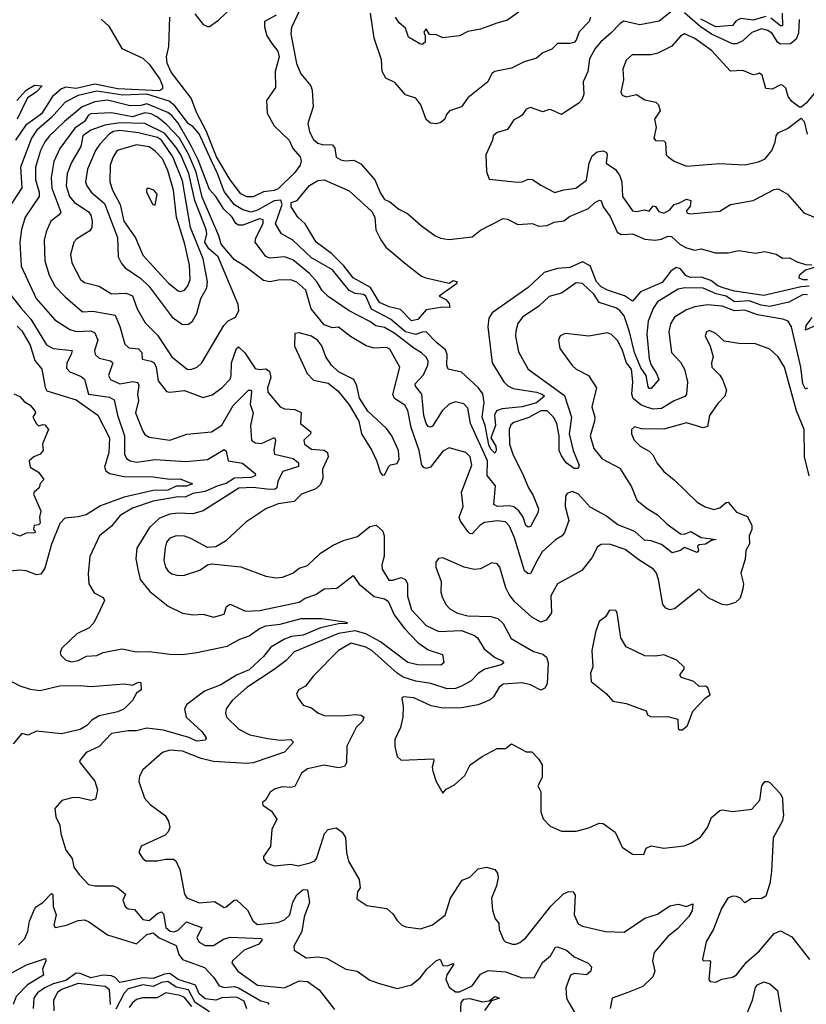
# Model space of a CAD drawing. Extents: x 1268547 to 1425625, y 515768 to 616754.
# Tile 411 of 507: x 1364744 to 1368519, y 582246 to 586973. Entities that reach past the tile are written whole.
import ezdxf

# ---------------------------------------------------------------- set-up
doc = ezdxf.new("R2010")
doc.units = 0

msp = doc.modelspace()

# ---------------------------------------------------------------- linework, layer by layer
at = {"layer": '0CON10XD'}
for points in [[(1365585, 587001.6), (1365625, 586950.8), (1365645, 586939.7), (1365655, 586941.1), (1365698.7, 586971.3), (1365815, 587085.1)], [(1366126.3, 587103.7), (1366048.7, 586935), (1366045.9, 586905), (1366072.5, 586762.5), (1366093.1, 586713.1), (1366141.1, 586655), (1366148.2, 586635), (1366152.7, 586555), (1366127.7, 586475), (1366135, 586434), (1366155, 586398.1), (1366175, 586380.9), (1366196.6, 586373.4), (1366245, 586372), (1366256.3, 586356.3), (1366263.4, 586313.4), (1366285, 586299.6), (1366305.5, 586295.5), (1366348.3, 586298.3), (1366381.7, 586281.7), (1366448.5, 586205), (1366475, 586140), (1366495, 586110), (1366519.7, 586099.7), (1366563.3, 586063.3), (1366605, 586042.5), (1366672.7, 585982.7), (1366736.2, 585936.2), (1366763.6, 585923.6), (1366805, 585918.5), (1366915, 585931.1), (1366955, 585962.5), (1367065, 586019.2), (1367085, 586015.6), (1367135, 585990.5), (1367204, 585994), (1367235, 585981.1), (1367275, 585984.3), (1367309.8, 586000.2), (1367355, 586008), (1367382.2, 586027.8), (1367473.8, 586066.2), (1367505, 586095.6), (1367527.1, 586107.1), (1367535, 586104), (1367545.2, 586075.2), (1367578.6, 586028.6), (1367612.3, 585952.3), (1367631.5, 585941.5), (1367663.8, 585943.8), (1367685, 585944.2), (1367745, 585920), (1367794.7, 585915.3), (1367825, 585920), (1367855, 585933.1), (1367872.9, 585932.9), (1367913.7, 585893.6), (1367945, 585878.5), (1367985, 585867.1), (1368015, 585872.5), (1368083.2, 585853.2), (1368145, 585853.3), (1368195, 585864.2), (1368275, 585852.2), (1368320.5, 585860.5), (1368375, 585848), (1368405, 585827.5), (1368439.3, 585829.3), (1368475, 585810), (1368515, 585797.5), (1368546.4, 585796.4)], [(1367197.8, 587052.2), (1367085, 586971.2), (1367034.2, 586955.8), (1366955, 586928), (1366895, 586916.7), (1366855, 586895.8), (1366775, 586886.7), (1366745, 586901.2), (1366711.7, 586901.7), (1366695, 586930), (1366683, 586913), (1366690, 586895), (1366690, 586865), (1366676.4, 586853.6), (1366665, 586856.7), (1366609.5, 586889.5), (1366595, 586932.5), (1366565, 586958.8), (1366547.5, 586985)], [(1367875, 587015.3), (1367813.5, 586966.5), (1367721.1, 586948.9), (1367644.3, 586965.7), (1367625.6, 586955), (1367581.9, 586908.1), (1367532.9, 586867.1), (1367505.9, 586834.1), (1367478.1, 586785), (1367470.4, 586725), (1367448.2, 586675), (1367451.2, 586615), (1367441.9, 586588.1), (1367428.3, 586571.7), (1367345, 586517.5), (1367295, 586540), (1367285, 586542), (1367255, 586531.5), (1367195, 586550.9), (1367175, 586544.2), (1367156, 586514), (1367141.2, 586505), (1367115, 586492.7), (1367085, 586446.2), (1367035, 586431.1), (1367017.1, 586415), (1367014, 586395), (1366981.9, 586325), (1366984.3, 586244.3), (1366997.5, 586207.5), (1367135, 586193.1), (1367155, 586194.3), (1367185, 586207.1), (1367205, 586206.5), (1367245, 586178.1), (1367312.7, 586142.7), (1367355, 586156), (1367413.9, 586163.9), (1367465, 586203.3), (1367477.3, 586285), (1367490.9, 586319.1), (1367515, 586338.9), (1367545, 586343.1), (1367560, 586335), (1367564.3, 586325), (1367558.9, 586285), (1367603.4, 586253.4), (1367623.9, 586223.9), (1367633.3, 586195), (1367636.8, 586125), (1367685, 586055.5), (1367705, 586052.9), (1367745, 586060), (1367765, 586054.3), (1367785, 586079.4), (1367795, 586075.7), (1367811.9, 586051.9), (1367835, 586044.1), (1367865, 586060.5), (1367885, 586086), (1367908.3, 586091.7), (1367945, 586111.4), (1367965, 586105.7), (1367961.9, 586078.1), (1367944.4, 586055), (1367946.7, 586045), (1367960.3, 586040.3), (1368105, 586054.4), (1368155, 586086.4), (1368265, 586105.5), (1368365, 586157.1), (1368385, 586161.4), (1368429.2, 586135), (1368508, 586045), (1368577.1, 586017.1)], [(1365135, 586975.5), (1365172.4, 586942.4), (1365233.8, 586835), (1365335, 586787.6), (1365365, 586759.4), (1365417.3, 586687.3), (1365429.9, 586655), (1365429.3, 586640.7), (1365415, 586631.6), (1365215, 586641.8), (1365105, 586664.1), (1365015, 586642.1), (1364965, 586648.4), (1364945, 586641.4), (1364902.2, 586605), (1364848.4, 586521.6), (1364772.2, 586465), (1364724.1, 586395)], [(1365835, 586121.9), (1365805, 586137.4), (1365754.1, 586204.1), (1365688, 586315), (1365639.8, 586439.8), (1365594, 586524), (1365566.7, 586596.6), (1365471, 586721), (1365452.5, 586765), (1365448, 586795), (1365459.7, 586845), (1365464.6, 586985)], [(1365975.1, 586994.9), (1365918.9, 586965), (1365918.5, 586938.5), (1365931, 586895), (1365955, 586859.3), (1365982.4, 586822.4), (1365990, 586795), (1365969.5, 586725), (1365971.7, 586648.3), (1365928.5, 586585), (1365932.5, 586525), (1365965, 586462.9), (1366038.2, 586395), (1366055.8, 586355), (1366089.8, 586315), (1366095.7, 586295), (1366090.6, 586275), (1366065, 586238.8), (1365985, 586160.7), (1365965, 586152.3), (1365915, 586147.3), (1365865, 586122.3), (1365835, 586121.9)], [(1367483.6, 586985), (1367476.5, 586965), (1367428.5, 586915), (1367415.2, 586874.8), (1367405.7, 586864.3), (1367385, 586858.2), (1367325, 586859.5), (1367298.6, 586831.4), (1367255.4, 586814.6), (1367225, 586787.8), (1367165, 586770), (1367105, 586740), (1367025, 586724.4), (1367010.8, 586715), (1366990.8, 586675), (1366895, 586598.1), (1366865, 586554), (1366806.7, 586535), (1366791.9, 586518.1), (1366783.8, 586495), (1366765, 586479.2), (1366745, 586472.5), (1366715, 586476), (1366695, 586494), (1366668.9, 586565), (1366645, 586595.8), (1366595, 586612.5), (1366545, 586671.4), (1366502, 586692), (1366484.2, 586725), (1366480.3, 586780.2), (1366445.3, 586884.7), (1366427.3, 587005)], [(1368485, 586974), (1368482.3, 586907.7), (1368470.1, 586879.9), (1368442.8, 586857.2), (1368395.6, 586855.6), (1368383.5, 586863.5), (1368355, 586907.3), (1368335, 586921.1), (1368305, 586928.6), (1368258, 586912), (1368215, 586871.5), (1368185, 586856.9), (1368165, 586856.6), (1368065, 586903.5), (1368010.5, 586940.5), (1367935, 587005.3)], [(1368325, 586987.8), (1368265, 586970.3), (1368205, 586978.8), (1368182.4, 586967.6), (1368165, 586944.6), (1368085, 586938.7), (1368013.3, 586975)], [(1368403.1, 587005), (1368405, 586943.1), (1368395, 586944.1), (1368349.7, 586979.7)], [(1368621.1, 586695), (1368518.3, 586571.7), (1368495, 586552.5), (1368487, 586553), (1368449.7, 586579.7), (1368431.5, 586605), (1368421.5, 586645), (1368405, 586659.5), (1368395, 586660), (1368355, 586639.4), (1368325, 586642), (1368307.5, 586707.5), (1368295, 586715.7), (1368281.4, 586711.4), (1368265, 586708.9), (1368215, 586729.6), (1368155, 586726.1), (1368064.7, 586825), (1367985, 586882.4), (1367935, 586904.6), (1367915, 586894.5), (1367874.7, 586845.3), (1367807.5, 586812.5), (1367774.5, 586804.5), (1367684, 586805), (1367655, 586778.1), (1367638.1, 586735), (1367642.5, 586685), (1367629.5, 586625), (1367635, 586611.4), (1367655, 586602.7), (1367705, 586613.3), (1367745, 586587.8), (1367796.4, 586576.4), (1367810.6, 586565), (1367817.5, 586535), (1367791.5, 586495), (1367798.5, 586455), (1367787.5, 586405), (1367795, 586392.5), (1367835, 586391.2), (1367844.1, 586384.1), (1367846, 586325), (1367856, 586315), (1367885, 586294.3), (1367945, 586270), (1368105, 586282.2), (1368160.6, 586279.4), (1368225, 586275.5), (1368289.2, 586290.8), (1368321.4, 586305), (1368354.4, 586345), (1368370.6, 586385), (1368374.5, 586415), (1368385, 586430), (1368429.7, 586450.3), (1368495, 586500), (1368508.8, 586485), (1368523, 586423)], [(1364730.3, 586585), (1364774.5, 586635.5), (1364815, 586658.9), (1364852, 586655), (1364822.8, 586625), (1364781.5, 586598.5), (1364731.9, 586495)], [(1368533.7, 585693.7), (1368495, 585691.1), (1368315, 585648.9), (1368175, 585668.9), (1368120, 585685), (1368095.3, 585695), (1368061.2, 585721.2), (1368016.9, 585736.9), (1367961.5, 585735), (1367941.1, 585745), (1367915, 585776.6), (1367895, 585782.7), (1367868.7, 585765), (1367828.2, 585711.8), (1367724.3, 585665.7), (1367685, 585621.2), (1367647.2, 585647.2), (1367565, 585674.9), (1367535, 585691.1), (1367513, 585715), (1367481.3, 585791.3), (1367445, 585810.2), (1367385, 585782.7), (1367325, 585778.2), (1367260.5, 585759.5), (1367185, 585686.8), (1367012.5, 585565), (1366995, 585540.8), (1366991.4, 585498.6), (1367011.7, 585325), (1367067.3, 585235), (1367087.1, 585215), (1367112.4, 585202.4), (1367225, 585184.3), (1367252.3, 585175), (1367263.2, 585165), (1367225, 585134.1), (1367155, 585113.9), (1367060, 585105), (1367032.5, 585095), (1367023.3, 585075), (1367027.6, 585025), (1367005.8, 584965), (1367029.3, 584925), (1367031.4, 584905), (1367025, 584891.4), (1367005, 584911.6), (1366995, 584932.1), (1366978.8, 585025), (1366964.1, 585064.1), (1366973, 585135), (1366966.7, 585176.7), (1366945, 585207.8), (1366865, 585280), (1366800.7, 585295), (1366794.1, 585314.1), (1366795.3, 585365.2), (1366787.3, 585387.3), (1366745, 585424), (1366695, 585473.8), (1366675, 585473.4), (1366645, 585462.4), (1366595, 585474.3), (1366524.3, 585535), (1366432.8, 585582.8), (1366405, 585645.2), (1366395, 585653), (1366355, 585658.5), (1366325, 585673.6), (1366245, 585771.4), (1366145, 585830.4), (1366055, 585913.9), (1366000.5, 585945), (1365972.4, 585992.4), (1366004.1, 586085), (1365997.2, 586107.2), (1365965, 586103.2), (1365885, 586058.4), (1365855, 586049.1), (1365815, 586060.7), (1365775, 586084.8), (1365725, 586147.6), (1365693.6, 586235), (1365664.8, 586294.8), (1365605, 586424.6), (1365575, 586460.9), (1365555, 586473.8), (1365489.5, 586559.5), (1365461.3, 586581.3), (1365355, 586615.6), (1365239.4, 586610.6), (1365115, 586629.9), (1365025, 586608.6), (1364962.6, 586577.4), (1364897, 586503), (1364827, 586443), (1364800.5, 586405), (1364747.8, 586265), (1364754.2, 586165.8), (1364689.3, 586065)], [(1368525, 585651.8), (1368505, 585653), (1368435, 585617.4), (1368345, 585596), (1368302.8, 585602.8), (1368245, 585622.7), (1368175, 585618.3), (1368135, 585646.3), (1368086.8, 585656.8), (1368025, 585684.2), (1367936.1, 585686.1), (1367905, 585680), (1367805, 585617.8), (1367784.1, 585585.9), (1367759.7, 585525), (1367753.9, 585465), (1367765.5, 585345), (1367774.2, 585314.2), (1367799.8, 585275), (1367810.9, 585245), (1367775, 585203.1), (1367765, 585202.9), (1367760.5, 585210.5), (1367751.5, 585265), (1367725, 585301), (1367695, 585374.7), (1367671, 585475), (1367645, 585551.4), (1367625, 585576.5), (1367605, 585589.7), (1367525.2, 585615.2), (1367500, 585655), (1367445, 585706.3), (1367415, 585710.3), (1367345, 585660), (1367286, 585644), (1367235, 585596.9), (1367157.5, 585545), (1367134.6, 585515), (1367125, 585477.5), (1367123.3, 585453.3), (1367138.2, 585378.2), (1367184.7, 585294.7), (1367359.2, 585169.1), (1367391.9, 585065), (1367380.5, 584985), (1367400.9, 584905), (1367430, 584835), (1367425, 584817.5), (1367405, 584818.2), (1367366.1, 584846.1), (1367345, 584879.1), (1367333.3, 584905), (1367332.9, 584975), (1367321.7, 585035), (1367306.6, 585065), (1367275.6, 585095.6), (1367245.5, 585095), (1367187.4, 585062.6), (1367115, 585038.8), (1367101.5, 585028.5), (1367092.8, 585005), (1367094.3, 584935), (1367111.8, 584881.8), (1367157.5, 584795), (1367185.7, 584725.7), (1367208.9, 584688.9), (1367233.6, 584625), (1367230.5, 584605), (1367195, 584539.6), (1367185, 584537.3), (1367173.8, 584543.8), (1367160.6, 584585), (1367139, 584615), (1367115, 584634), (1367095, 584639.6), (1367036.7, 584635), (1367020, 584645), (1367028.2, 584735), (1366988.4, 584785), (1366989.6, 584855), (1366907.5, 585035), (1366895, 585108), (1366875, 585128.1), (1366835, 585139.1), (1366805, 585127.9), (1366771.9, 585095), (1366725, 585021.5), (1366715, 585016.5), (1366705, 585020), (1366694.5, 585034.5), (1366683.2, 585073.2), (1366674.5, 585174.5), (1366644.1, 585214.1), (1366642.9, 585225), (1366682.2, 585267.8), (1366702.9, 585315), (1366704, 585335), (1366695, 585352.5), (1366672.9, 585372.9), (1366635, 585395.3), (1366545, 585466.9), (1366495, 585494.9), (1366453.1, 585503.1), (1366425, 585524.1), (1366325.2, 585575.2), (1366225, 585644.3), (1366195, 585674.2), (1366172.4, 585712.4), (1366135.7, 585755), (1366055, 585820.2), (1366015, 585834.8), (1365945, 585828.8), (1365925, 585835.5), (1365874.2, 585905), (1365876.7, 585925), (1365911.9, 585995), (1365912, 586012), (1365895, 586016.3), (1365815, 585986.4), (1365795, 585987.2), (1365781.2, 585995), (1365763.2, 586025), (1365723.2, 586063.2), (1365685, 586124.5), (1365655, 586158.6), (1365600.3, 586300.3), (1365567.6, 586367.6), (1365505, 586476.7), (1365475, 586513.2), (1365455, 586526.9), (1365355, 586569.8), (1365325, 586560.8), (1365275, 586559.8), (1365165, 586586.5), (1365105, 586578.8), (1365044.5, 586555.5), (1364959.2, 586485), (1364887.6, 586415), (1364865, 586386.7), (1364843.8, 586345), (1364820.6, 586265), (1364819.4, 586205), (1364837.2, 586145), (1364837.6, 586125), (1364770.4, 586025), (1364752.5, 585965), (1364744.8, 585905), (1364750.5, 585790.5), (1364823.7, 585633.7), (1364912.2, 585532.2), (1364985, 585485.4), (1365015.8, 585475.8), (1365085, 585479.4), (1365105, 585470.4), (1365119, 585435), (1365103.5, 585385), (1365107.1, 585365), (1365125, 585348.2), (1365179.2, 585335), (1365190.4, 585325), (1365170.3, 585265), (1365180.4, 585245), (1365225, 585224.5), (1365286.6, 585236.6), (1365311.3, 585231.3), (1365316.6, 585216.6), (1365309.5, 585175), (1365314.8, 585145), (1365299.7, 585085), (1365335, 584997.1), (1365345, 584981.9), (1365365, 584968.5), (1365465, 584954.7), (1365546.8, 584983.2), (1365665, 584994.6), (1365715, 585026.1), (1365768.8, 585121.2), (1365842.3, 585195), (1365854.6, 585194.6), (1365856.8, 585186.8), (1365850, 585125), (1365864.2, 585085), (1365852.4, 585025), (1365856.8, 584955), (1365875, 584941.2), (1365905, 584938.4), (1365966.5, 584966.5), (1365971.8, 584955), (1365963.6, 584905), (1365967.8, 584887.8), (1366056.4, 584866.4), (1366082.1, 584845), (1366082.4, 584827.6), (1366006.3, 584803.7), (1365982.7, 584757.3), (1365977.6, 584725), (1365970.2, 584719.8), (1365942.5, 584717.5), (1365865, 584727.8), (1365796.6, 584723.4), (1365624.3, 584614.3), (1365575, 584600.9), (1365505, 584604.1), (1365465, 584599.5), (1365415, 584580.3), (1365367.7, 584535), (1365305.6, 584435), (1365301.5, 584385), (1365310.4, 584335), (1365322.2, 584285), (1365368, 584228), (1365457.2, 584157.2), (1365525, 584124.2), (1365575, 584115.7), (1365625, 584118.6), (1365675, 584104.3), (1365725, 584119.2), (1365736.2, 584155), (1365753.8, 584166.2), (1365827.3, 584132.7), (1365895, 584136.6), (1366085, 584176.5), (1366115, 584195.8), (1366165, 584212.5), (1366205, 584240.8), (1366266.2, 584243.8), (1366345, 584304), (1366373.4, 584263.4), (1366445, 584203.3), (1366495, 584192.6), (1366511.9, 584181.9), (1366540.7, 584115), (1366590.6, 584050.6), (1366655, 583983.1), (1366705, 583947.3), (1366773.3, 583925), (1366780, 583885), (1366765, 583873.8), (1366655, 583875.2), (1366606.6, 583886.6), (1366475.7, 583985.7), (1366405, 584024.6), (1366355, 584038.2), (1366274.7, 584025.3), (1366062.1, 583937.9), (1366023, 583897), (1365965, 583853.2), (1365833.8, 583766.2), (1365763.3, 583705), (1365735.7, 583665), (1365731.4, 583645), (1365736.9, 583625), (1365796.6, 583566.6), (1365849.3, 583539.3), (1365935, 583522.1), (1365996.1, 583513.9), (1366045, 583516.4), (1366057.5, 583505), (1366015, 583455.6), (1365865, 583405.6), (1365835, 583402), (1365675, 583410.9), (1365615, 583425.3), (1365525, 583461.2), (1365465, 583466.4), (1365430, 583455), (1365335, 583371.2), (1365319.7, 583340.3), (1365315.6, 583315), (1365343.3, 583235), (1365370, 583205), (1365441.7, 583151.7), (1365458.6, 583125), (1365464.2, 583095), (1365457, 583073), (1365442.1, 583057.9), (1365327.5, 583005), (1365316.7, 582975), (1365335.8, 582945), (1365350, 582935), (1365403.7, 582933.7), (1365445, 582943.3), (1365482.7, 582942.7), (1365493.8, 582935), (1365500.7, 582919.3), (1365512.2, 582892.2), (1365534.8, 582774.8), (1365546.7, 582756.7), (1365605, 582732.3), (1365678.5, 582738.5), (1365725, 582710.9), (1365735, 582713.1), (1365774.3, 582745.7), (1365785, 582746.8), (1365837.2, 582697.2), (1365865, 582644.4), (1365885, 582628.5), (1365982.3, 582637.7), (1366015, 582651.4), (1366040.3, 582675), (1366055, 582736.5), (1366075, 582771.1), (1366105, 582797.3), (1366125, 582796), (1366135.3, 582735), (1366110.2, 582665), (1366098.5, 582595), (1366060, 582525), (1366060.8, 582505), (1366119.3, 582469.3), (1366175, 582473.5), (1366216.9, 582466.9), (1366308.8, 582415), (1366364.6, 582404.6), (1366425, 582361.8), (1366475, 582344), (1366555, 582321.1), (1366625, 582339.1), (1366666.9, 582373.1), (1366697.9, 582415), (1366745, 582455.6), (1366762.5, 582462.5), (1366775, 582432.2), (1366795, 582430.5), (1366825, 582442), (1366828.2, 582438.2), (1366793.6, 582386.4), (1366788.6, 582365), (1366805, 582327.3), (1366835, 582304.8), (1366855, 582306.3), (1366915.2, 582334.8), (1366955, 582390.5), (1366992.5, 582407.5), (1367075, 582402.2), (1367155, 582373.2), (1367212.5, 582375), (1367254, 582446), (1367291.8, 582478.2), (1367315, 582519.5), (1367325, 582521.3), (1367368.5, 582505), (1367405, 582473.6), (1367472.5, 582442.5), (1367489.1, 582425), (1367485.3, 582404.7), (1367465, 582387.5), (1367405, 582393.8), (1367387.8, 582385), (1367365.6, 582325), (1367368.2, 582275), (1367381.7, 582251.7), (1367409.1, 582205)], [(1368525, 585203.8), (1368515, 585198.5), (1368503.2, 585225), (1368492.6, 585305), (1368447.9, 585497.9), (1368432.5, 585525), (1368405.9, 585535.9), (1368285, 585556.1), (1368225, 585578.8), (1368175, 585575.9), (1368115, 585597.3), (1368045, 585603.8), (1367983.7, 585593.7), (1367945, 585580.3), (1367887.5, 585545), (1367866.9, 585513.1), (1367858.9, 585475), (1367872.2, 585375), (1367915, 585329.1), (1367935.2, 585295.2), (1367949.3, 585235), (1367944.5, 585175), (1367936.6, 585163.4), (1367885, 585143.2), (1367825, 585105.7), (1367785, 585103.3), (1367752.3, 585112.3), (1367725, 585123.5), (1367688, 585155), (1367681.9, 585175), (1367687.2, 585235), (1367680.8, 585295), (1367656, 585326), (1367635, 585389.4), (1367613.2, 585433.2), (1367585, 585462.2), (1367565, 585470), (1367475, 585454.4), (1367363.2, 585466.8), (1367338, 585455), (1367329.4, 585435), (1367337.1, 585395), (1367395, 585312.9), (1367415, 585294.4), (1367474.7, 585264.7), (1367512.5, 585205), (1367490, 585115), (1367504.1, 585065), (1367503.6, 585045), (1367481.8, 584975), (1367500, 584915), (1367540, 584865), (1367625, 584820), (1367680.3, 584730.2), (1367706.4, 584666.4), (1367755, 584625.4), (1367805, 584596.5), (1367851.7, 584551.7), (1367916, 584505), (1367935, 584502.3), (1367965, 584515.4), (1368015, 584487.5), (1368086.9, 584476.9), (1368065, 584472.7), (1368035, 584454.8), (1368005, 584451.5), (1367997.3, 584445), (1368001.9, 584425), (1367996.2, 584415), (1367935, 584439.3), (1367915, 584424.6), (1367875, 584413.5), (1367825, 584453.3), (1367775, 584471.3), (1367743.5, 584473.5), (1367696.5, 584516.5), (1367615, 584547.7), (1367555, 584592.3), (1367482.3, 584632.3), (1367425, 584696.7), (1367395, 584707.8), (1367371.7, 584698.3), (1367363.3, 584685), (1367362.6, 584635), (1367379.2, 584569.1), (1367359.5, 584510.5), (1367348.1, 584495), (1367315.5, 584475), (1367251.8, 584418.2), (1367226.5, 584373.5), (1367195, 584314.2), (1367185, 584311.9), (1367166.2, 584326.2), (1367119.5, 584485), (1367095, 584542.1), (1367075, 584562.2), (1367035, 584566.5), (1366975, 584558.4), (1366954.3, 584545.7), (1366915, 584504.7), (1366905, 584505.4), (1366895.4, 584515), (1366859.6, 584565), (1366853.9, 584585), (1366872.5, 584635), (1366864.5, 584705), (1366914, 584835), (1366906.7, 584875), (1366885, 584895.4), (1366805, 584916.8), (1366775, 584900.8), (1366715.2, 584824.8), (1366695, 584818.8), (1366683.1, 584823.1), (1366674.2, 584835), (1366661, 584905), (1366622.2, 585015), (1366606.9, 585096.9), (1366592, 585122), (1366542.5, 585155), (1366534.3, 585174.3), (1366568.5, 585305), (1366521.3, 585391.4), (1366505, 585399), (1366446, 585396), (1366407.5, 585407.5), (1366331.7, 585451.7), (1366275, 585496.7), (1366245, 585493.3), (1366205, 585508.8), (1366142.9, 585585), (1366117.5, 585675), (1366075, 585712.8), (1366045, 585724), (1365985, 585722.9), (1365945, 585714.6), (1365915, 585720.6), (1365825, 585789.2), (1365775, 585819.5), (1365711.9, 585895), (1365700.6, 585935), (1365620.7, 586120.7), (1365590.9, 586240.9), (1365555.9, 586325), (1365510.6, 586405), (1365449.4, 586469.4), (1365405, 586505.4), (1365375, 586520.7), (1365345, 586525.3), (1365285, 586507), (1365184.5, 586525.5), (1365085, 586520.5), (1365074.5, 586515), (1365055, 586484), (1365008.1, 586451.9), (1364937.4, 586355), (1364907.6, 586292.4), (1364895.5, 586215), (1364897.7, 586165), (1364940.9, 586049.1), (1364933.6, 586036.4), (1364892.9, 586005), (1364871.1, 585955), (1364861.5, 585915), (1364864.1, 585815), (1364885, 585745.8), (1364915, 585692.2), (1364962.1, 585642.1), (1365045, 585570.2), (1365095, 585573.6), (1365202.5, 585555), (1365225, 585500), (1365248.8, 585415), (1365268.1, 585398.1), (1365315, 585393.4), (1365329.7, 585375), (1365332.6, 585342.6), (1365375, 585334.3), (1365389.8, 585325), (1365399.4, 585305), (1365409.3, 585239.3), (1365448.1, 585188.1), (1365465, 585184.4), (1365535, 585192.9), (1365625, 585158.7), (1365668.7, 585171.3), (1365714.1, 585205.9), (1365753.6, 585246.4), (1365759.7, 585265), (1365760.4, 585325), (1365784.1, 585395), (1365795, 585402.7), (1365825, 585373.9), (1365875, 585298.8), (1365895, 585293.9), (1365925, 585296.8), (1365943.3, 585285), (1365949.3, 585255), (1365933.7, 585205), (1365934.6, 585185), (1365994.7, 585114.7), (1366015, 585105.4), (1366065, 585101.4), (1366095, 585086.7), (1366091.2, 585035), (1366141.8, 584995), (1366139.1, 584985), (1366108.5, 584955), (1366111.2, 584935), (1366145, 584911.6), (1366205, 584905.8), (1366221.8, 584895), (1366224.1, 584875), (1366197.8, 584815), (1366198.8, 584771.2), (1366187.9, 584742.1), (1366165, 584720.8), (1366096.7, 584695), (1366060.9, 584659.1), (1365985, 584648.4), (1365924.8, 584625.2), (1365829.2, 584560.8), (1365731.2, 584468.8), (1365685, 584442.5), (1365645, 584438.6), (1365565, 584482.9), (1365535, 584492.7), (1365495.3, 584494.7), (1365465, 584483.2), (1365449.3, 584465), (1365442, 584438), (1365436.3, 584376.3), (1365444.7, 584345), (1365456.8, 584325), (1365475, 584311.8), (1365505, 584304.3), (1365535, 584306.2)], [(1365565, 585293.8), (1365595.2, 585304.8), (1365618.2, 585325), (1365724.7, 585505), (1365745, 585527.1), (1365780, 585545), (1365796.7, 585575), (1365793.3, 585605), (1365696.7, 585835), (1365652.2, 585872.2), (1365632.3, 585905), (1365642.2, 585945), (1365638.5, 585965), (1365584.4, 586105), (1365555.5, 586235), (1365517.9, 586325), (1365495, 586359.4), (1365438.4, 586428.4), (1365345, 586474.6), (1365225, 586478.4), (1365153.1, 586466.9), (1365085, 586443.4), (1365047.5, 586415), (1365038.4, 586365), (1364992.3, 586287.7), (1364972.7, 586235), (1364967.6, 586175), (1364982.7, 586125), (1365005, 586097.4), (1365075, 586051.3), (1365086.3, 586035), (1365092.4, 586005), (1365089.7, 585975), (1365080.1, 585959.9), (1365018.4, 585921.6), (1365003.6, 585905), (1364988.5, 585845), (1364994.6, 585805), (1365036.4, 585726.4), (1365055, 585710.5), (1365125, 585694.1), (1365185, 585657.4), (1365255, 585660), (1365285, 585647.9), (1365308.7, 585585), (1365347.1, 585517.1), (1365405, 585457.7), (1365474.8, 585354.8), (1365548, 585295), (1365565, 585293.8)], [(1365525, 585509.4), (1365555, 585511.4), (1365573.7, 585526.3), (1365595, 585562.9), (1365612.8, 585635), (1365642.6, 585685), (1365645.8, 585715), (1365624.5, 585825), (1365563.7, 585975), (1365525, 586199.6), (1365478.5, 586315), (1365424.3, 586395), (1365405, 586408.2), (1365315, 586429.1), (1365225, 586441.2), (1365195, 586435.7), (1365175.6, 586425), (1365129.1, 586375), (1365108.7, 586345), (1365069.2, 586255), (1365060, 586195), (1365066.3, 586175), (1365087.4, 586145), (1365150.7, 586090.7), (1365213.3, 585926.7), (1365217.5, 585835), (1365232.4, 585802.4), (1365251.1, 585781.1), (1365325, 585729.7), (1365365, 585691.8), (1365475.2, 585545.2), (1365525, 585509.4)], [(1365515, 585668.5), (1365535, 585674.5), (1365551.5, 585695), (1365561.8, 585725), (1365559.3, 585795), (1365537.2, 585895), (1365496.8, 586025), (1365482.9, 586155), (1365455, 586249.5), (1365429, 586305), (1365395, 586341.6), (1365365, 586363), (1365305, 586372.9), (1365212.7, 586345), (1365192.5, 586315), (1365178.6, 586275), (1365177.3, 586195), (1365188.8, 586155), (1365226.7, 586085), (1365244.4, 586005), (1365299.8, 585925), (1365335, 585842.2), (1365458.6, 585708.6), (1365505, 585671.8), (1365515, 585668.5)], [(1365395, 586082.5), (1365403.3, 586135), (1365387.5, 586155), (1365360, 586165), (1365352, 586158), (1365352, 586145), (1365383.3, 586085), (1365395, 586082.5)], [(1366625, 585527.5), (1366571.9, 585581.9), (1366518, 585595), (1366471.5, 585615), (1366427.9, 585687.9), (1366345, 585733.5), (1366300.6, 585790.6), (1366240.7, 585850.7), (1366167.5, 585905), (1366115, 585992.2), (1366078.8, 586025), (1366046.7, 586075), (1366046.8, 586095), (1366076, 586105), (1366135, 586177.3), (1366175, 586201.6), (1366205, 586204.4), (1366325, 586150.9), (1366435, 586052.9), (1366448.4, 586025), (1366453.8, 585963.8), (1366476.6, 585916.6), (1366501.5, 585881.5), (1366598.6, 585798.6), (1366672.2, 585742.2), (1366693, 585733), (1366805, 585708.8), (1366825, 585721.2), (1366843.3, 585715), (1366840, 585705), (1366757.5, 585645), (1366789.3, 585629.3), (1366805, 585610), (1366808.3, 585591.7), (1366775, 585592.5), (1366695, 585580), (1366655, 585534.4), (1366625, 585527.5)], [(1368557, 585783), (1368515, 585770), (1368484.5, 585745.5), (1368483.3, 585733.3), (1368502.5, 585725), (1368525, 585725.4)], [(1364657.6, 585707.6), (1364748.9, 585588.9), (1364798.4, 585535), (1364872.3, 585412.3), (1364904.8, 585394.8), (1364995.3, 585385.3), (1364991.3, 585365), (1364970, 585325), (1364969.2, 585299.2), (1364985, 585282), (1365040, 585260), (1365055, 585246.7), (1365075, 585175.7), (1365175, 585161.2), (1365197.5, 585147.5), (1365213.3, 585075), (1365247.5, 584975), (1365247.2, 584887.2), (1365256.4, 584866.4), (1365274.2, 584855), (1365305, 584848.4), (1365395, 584861.6), (1365542.2, 584852.2), (1365645, 584861.9), (1365725, 584908.9), (1365735, 584901.2), (1365744.7, 584854.8), (1365813.4, 584843.4), (1365874.5, 584795), (1365876.5, 584785), (1365854.8, 584775.2), (1365775, 584771.5), (1365735, 584745.7), (1365695, 584735.8), (1365635, 584707.7), (1365575, 584697.6), (1365538.8, 584681.2), (1365505, 584682.3), (1365385, 584661.3), (1365285, 584628), (1365227, 584593), (1365185, 584541.1), (1365127.1, 584495), (1365081.1, 584395), (1365072.4, 584312.4), (1365076.5, 584265), (1365101.9, 584221.9), (1365145, 584198.6), (1365151.1, 584185), (1365118.8, 584115), (1365098.8, 584075), (1365077.5, 584052.5), (1365019.2, 584025), (1364945.8, 583955), (1364938, 583935), (1364941.2, 583921.2), (1364965, 583898.6), (1364995, 583890.5), (1365025, 583895.6), (1365065, 583917.8), (1365115, 583920.9), (1365145, 583934.5), (1365235, 583951.8), (1365305, 583938.2), (1365365, 583939.3), (1365465, 583927.1), (1365525, 583924.8), (1365595, 583934.3), (1365740.6, 583965), (1365801.2, 583998.8), (1365845, 584015.2), (1365895, 584050.4), (1365925, 584063.2), (1365995, 584071), (1366095, 584098.8), (1366195, 584098.5), (1366305, 584081.9), (1366317.5, 584077.5), (1366313.5, 584073.5), (1366275, 584072.1), (1366187.2, 584052.8), (1366105, 584018.8), (1366048.9, 584011.1), (1366015, 583999.6), (1365949.9, 583960.1), (1365915, 583914.8), (1365845, 583852.3), (1365784, 583826), (1365710.3, 583779.7), (1365631.5, 583748.5), (1365545.6, 583685), (1365534.7, 583665), (1365543.3, 583625), (1365618.5, 583555), (1365638.6, 583525), (1365635.4, 583514.6), (1365595, 583508.4), (1365556.2, 583526.2), (1365435, 583562), (1365355, 583571.6), (1365305, 583558.1), (1365265, 583558.8), (1365185, 583545.5), (1365126.1, 583483.9), (1365064, 583455), (1365032, 583415), (1365033.8, 583405), (1365105, 583316.7), (1365118.1, 583275), (1365108.7, 583231.3), (1365085, 583224.4), (1365025, 583239.2), (1364995, 583237.5), (1364946.4, 583223.6), (1364912.5, 583185), (1364918, 583145), (1364936.9, 583105), (1364941.9, 583065), (1364966, 582985), (1364996.4, 582946.4), (1365004.5, 582904.5), (1365028.9, 582868.9), (1365075, 582821.1), (1365105, 582814.1), (1365195, 582814.5), (1365215.4, 582805.4), (1365251.2, 582775), (1365239.6, 582745), (1365250, 582715), (1365264.7, 582704.7), (1365295, 582701.5), (1365335, 582652.2), (1365365, 582648.2), (1365405, 582681.5), (1365425, 582690), (1365435, 582680), (1365445.3, 582615), (1365466.5, 582596.5), (1365485, 582593.2), (1365505, 582601.3), (1365545, 582641.3), (1365586, 582626), (1365618.2, 582615), (1365594, 582565), (1365605, 582543.5), (1365635, 582527.5), (1365675, 582527.2), (1365722.1, 582557.9), (1365755, 582567.8), (1365905, 582561.2), (1365907.8, 582555), (1365891.3, 582535), (1365821.3, 582505), (1365765.7, 582455), (1365761.9, 582445), (1365790.8, 582405), (1365885, 582337.1), (1366015, 582325.5), (1366085, 582357.7), (1366125, 582355.4), (1366181.9, 582315), (1366255, 582220)], [(1364732.4, 585502.4), (1364755, 585479.7), (1364795, 585410.4), (1364817, 585337), (1364850.9, 585295), (1364866.6, 585206.6), (1364875, 585191.5), (1365015, 585148.1), (1365120, 585075), (1365174.5, 584965), (1365172.3, 584895)], [(1368575, 585510.3), (1368515, 585482), (1368519.1, 585505), (1368547.3, 585542.7)], [(1366485, 584786.7), (1366495, 584787.5), (1366515, 584827.5), (1366523.8, 584836.2), (1366555, 584842), (1366565, 584862.5), (1366562.7, 584905), (1366530.4, 584975), (1366505, 585010), (1366415, 585093.8), (1366375.5, 585155.5), (1366362.9, 585215), (1366348, 585245), (1366275, 585282.9), (1366240.6, 585315), (1366213.5, 585355), (1366195, 585407.5), (1366175, 585432.5), (1366145, 585453.1), (1366085, 585470), (1366063.9, 585466.1), (1366063.8, 585405), (1366123.8, 585273.8), (1366155, 585242.9), (1366225, 585227.5), (1366270.5, 585190.5), (1366325, 585124.3), (1366372.5, 585045), (1366384.3, 584985), (1366434, 584905), (1366456, 584856), (1366475, 584797.5), (1366485, 584786.7)], [(1368533.4, 584783.4), (1368510.8, 584875), (1368508.9, 585005), (1368472.5, 585095), (1368414.7, 585305), (1368385, 585354.4), (1368345, 585390.8), (1368275, 585417.5), (1368195, 585417.8), (1368125, 585430), (1368085, 585467.1), (1368055, 585480.6), (1368040, 585475), (1368034.4, 585455), (1368058, 585405), (1368072, 585355), (1368064, 585325), (1368066.2, 585305), (1368105, 585266.2), (1368117.1, 585245), (1368135.8, 585195), (1368128, 585165), (1368095, 585130), (1368055, 585072), (1368045, 585019.4), (1368023.6, 585013.6), (1367945, 585037.1), (1367835, 585007.7), (1367728.3, 585008.3), (1367695, 585017.5), (1367680, 585005), (1367680, 584985), (1367692.5, 584955), (1367722.5, 584925), (1367765, 584900.8), (1367783.1, 584883.1), (1367801.8, 584845), (1367835, 584804.2), (1367885, 584764.3), (1367995, 584657.1), (1368033.7, 584633.7), (1368075, 584620.6), (1368105, 584628.6), (1368135, 584655.7), (1368145, 584657.1), (1368185, 584607.8), (1368237.6, 584587.6), (1368257.5, 584545), (1368258.6, 584525), (1368245.6, 584495), (1368246.4, 584456.4), (1368229.4, 584425), (1368226.3, 584383.7), (1368204.5, 584315.5), (1368217.5, 584265), (1368215, 584240), (1368201.2, 584195), (1368180, 584175), (1368138.5, 584161.5), (1368115, 584164.5), (1368047.8, 584197.8), (1368005, 584238.9), (1367887.5, 584145), (1367865, 584138.9), (1367845, 584147.8), (1367830.9, 584165), (1367810, 584285), (1367800, 584315), (1367785.8, 584335), (1367715, 584379.2), (1367650, 584430), (1367575, 584454.5), (1367535, 584453.1), (1367517.6, 584442.4), (1367490.7, 584389.3), (1367442.1, 584327.9), (1367325, 584263.8), (1367292.6, 584207.4), (1367296.2, 584125), (1367270.5, 584089.5), (1367245, 584080.8), (1367202, 584105), (1367119.4, 584179.4), (1367093, 584213), (1367077.5, 584245), (1367049.2, 584345), (1367035, 584361.2), (1367010, 584365), (1366955, 584336.7), (1366925, 584333.3), (1366877.5, 584345), (1366775, 584390), (1366754.2, 584385.8), (1366741.7, 584368.3), (1366742, 584345), (1366767.1, 584275), (1366765.6, 584225), (1366771.4, 584201.4), (1366788.9, 584165), (1366808.9, 584145), (1366845, 584123.7), (1366895, 584110.2), (1367005, 584107.1), (1367038.8, 584098.8), (1367063.9, 584073.9), (1367102.8, 584002.8), (1367209.8, 583939.8), (1367255, 583927.3), (1367272.7, 583912.7), (1367280.4, 583885), (1367275.5, 583785), (1367265, 583762.9), (1367245, 583753.8), (1367195, 583778.8), (1367155, 583789.3), (1367065, 583782.5), (1367045, 583768.1), (1367018.1, 583721.9), (1367002.9, 583707.1), (1366945, 583683.2), (1366865, 583668.8), (1366775, 583668.2), (1366719.5, 583679.5), (1366635, 583717.3), (1366585, 583721.2), (1366578.8, 583715), (1366584.5, 583675), (1366582.5, 583625), (1366571.1, 583575), (1366545, 583517.5), (1366544.2, 583484.2), (1366555.7, 583435.7), (1366575, 583418), (1366730, 583425), (1366732.5, 583415), (1366723.8, 583385), (1366726.7, 583365), (1366743.3, 583315), (1366775, 583260), (1366790.7, 583279.3), (1366830.5, 583299.5), (1366881.2, 583345), (1366906.7, 583395), (1366963.3, 583435), (1367035, 583473.3), (1367075, 583473.8), (1367105, 583496.7), (1367175, 583457.5), (1367201.7, 583458.3), (1367233.8, 583425), (1367252, 583395), (1367252, 583335), (1367231.2, 583295), (1367245.6, 583265.6), (1367245, 583170), (1367255.9, 583135.9), (1367290.5, 583100.5), (1367345, 583076.2), (1367415, 583077.5), (1367475, 583092.5), (1367525, 583115.7), (1367545, 583114.2), (1367601.7, 583071.7), (1367635, 583000), (1367685, 582966.2), (1367740, 582965), (1367750, 582995), (1367774, 583006), (1367835, 582995.8), (1367933, 583007), (1367962.7, 583017.3), (1368011.2, 583048.8), (1368045.6, 583094.4), (1368065, 583142.5), (1368105, 583176.7), (1368115, 583180), (1368165, 583171.9), (1368257.3, 583182.7), (1368295.6, 583225), (1368306, 583295), (1368320, 583315), (1368335, 583316.2), (1368345, 583310), (1368395, 583256.2), (1368405.7, 583235), (1368406.5, 583186.5), (1368410, 583155), (1368405, 583126.7), (1368360.5, 583045), (1368352.9, 582882.9), (1368344.2, 582825), (1368325.5, 582764.5), (1368305.9, 582754.1), (1368255, 582751.4), (1368225, 582733.3), (1368203.8, 582755), (1368185, 582763.3), (1368165, 582764.4), (1368142, 582755), (1368112.5, 582705), (1368073.2, 582606.8), (1368039.4, 582545), (1368021.7, 582461.7), (1368025, 582453.8), (1368055, 582456.7), (1368058.8, 582448.8), (1368052, 582365), (1368057.5, 582355), (1368085, 582351.2), (1368113.3, 582366.7), (1368165, 582375.7), (1368185, 582387.1), (1368232.4, 582447.6), (1368295, 582501.9), (1368365, 582586.1), (1368395, 582598.8), (1368449.2, 582569.2), (1368535, 582461.4)], [(1364716.7, 585176.7), (1364745, 585163.3), (1364765, 585140), (1364795, 585122), (1364816.2, 585095), (1364820, 585085), (1364807.5, 585065), (1364825, 585032.5), (1364835, 585022.5), (1364855, 585030), (1364865, 585027.5), (1364882.5, 585005), (1364853, 584937), (1364857.5, 584905), (1364843, 584887), (1364812.5, 584875), (1364790, 584855), (1364793.9, 584823.9), (1364835, 584801.2), (1364860, 584765), (1364843, 584747), (1364837.5, 584725), (1364813.3, 584705), (1364811.2, 584695), (1364846.2, 584615), (1364840, 584585), (1364842.5, 584555), (1364835, 584547.5), (1364813.3, 584545), (1364810, 584525), (1364820, 584515), (1364815, 584510), (1364775, 584507.5), (1364745, 584493.8), (1364705, 584510)], [(1365172.3, 584895), (1365151.6, 584825), (1365157.3, 584807.3), (1365175, 584794.7), (1365245, 584779.6), (1365385, 584778.9), (1365465, 584767.2), (1365515, 584769.1), (1365574, 584745), (1365545, 584732.8), (1365495, 584733.7), (1365455, 584714.4), (1365385, 584712.1), (1365245, 584680.4), (1365131.4, 584638.6), (1365064, 584596), (1365025, 584585.5), (1364960.5, 584579.5), (1364936.6, 584553.4), (1364897.4, 584455), (1364865, 584340), (1364845, 584311.4), (1364825, 584308.1), (1364775, 584327.5), (1364745, 584330.8), (1364665, 584322)], [(1365535, 584306.2), (1365609.4, 584330.6), (1365645, 584356), (1365665, 584360.8), (1365805, 584345.5), (1365925, 584301.1), (1365975, 584293.6), (1366005, 584297.1), (1366054.7, 584315.3), (1366085, 584339.4), (1366125, 584351.8), (1366187.6, 584412.4), (1366249.2, 584450.8), (1366297.5, 584472.5), (1366365, 584492.3), (1366425, 584539.1), (1366455, 584545.4), (1366487.6, 584517.6), (1366493.8, 584495), (1366493.1, 584396.9), (1366482.2, 584355), (1366484.2, 584334.2), (1366515, 584282.7), (1366535, 584281.8), (1366575, 584294.7), (1366595.2, 584285), (1366605.2, 584265), (1366604.8, 584205), (1366625, 584140), (1366694.9, 584064.9), (1366755, 584036.4), (1366865, 584040), (1366926.4, 584016.4), (1366940.9, 584005), (1366972.7, 583952.7), (1367022.2, 583912.2), (1367059.2, 583895), (1367067.1, 583885), (1367054.2, 583875), (1366975.8, 583854.2), (1366946.9, 583835), (1366911.5, 583798.5), (1366865, 583772.8), (1366835, 583761.6), (1366795, 583761.1), (1366716.6, 583786.6), (1366645, 583797.6), (1366585, 583816.5), (1366555, 583836.3), (1366435, 583944), (1366405, 583959.6), (1366335, 583979.4), (1366275, 583943.8), (1366155, 583822.9), (1366116.3, 583773.7), (1366082, 583755), (1366072, 583735), (1366080, 583715), (1366105, 583682.5), (1366145, 583668.5), (1366175, 583645.7), (1366205, 583632.7), (1366290.9, 583630.9), (1366356.7, 583636.7), (1366383.3, 583633.3), (1366395.5, 583625), (1366390, 583605), (1366359.2, 583575), (1366313.9, 583485), (1366312.9, 583405), (1366302.7, 583387.3), (1366275, 583380.3), (1366205, 583394.3), (1366125, 583375.8), (1366096.6, 583355), (1366065, 583292.1), (1366045, 583286.2), (1366005, 583290), (1365970.5, 583279.5), (1365946.1, 583263.9), (1365925, 583227.5), (1365910, 583215), (1365911.7, 583201.7), (1365952.7, 583172.7), (1365978.8, 583135), (1365954, 583085), (1365947.3, 583002.7), (1365913.8, 582955), (1365914.1, 582944.1), (1365927.5, 582925), (1365965, 582911.2), (1366045, 582918.1), (1366080.8, 582910.8), (1366137.8, 582925), (1366160.8, 582935), (1366168.8, 582945), (1366191.6, 583015), (1366207.1, 583065), (1366225, 583085.4), (1366262.6, 583092.6), (1366291.8, 583071.8), (1366307.3, 583047.3), (1366312.7, 582975), (1366322.7, 582932.7), (1366373.1, 582845), (1366378.8, 582805), (1366366.2, 582785), (1366361.7, 582751.7), (1366409.5, 582719.5), (1366506.7, 582705), (1366535, 582680), (1366555, 582647.5), (1366577.5, 582625), (1366597, 582617), (1366668, 582608), (1366725, 582626.9), (1366785.9, 582674.1), (1366811.3, 582755), (1366868.3, 582841.7), (1366905, 582855.6), (1366945, 582896.2), (1366985, 582903.3), (1367025, 582893.3), (1367037.5, 582875), (1367040.6, 582855), (1367032.7, 582815), (1367008.5, 582755), (1367013, 582697), (1367025.8, 582655.8), (1367043.3, 582635), (1367046, 582605), (1367065.9, 582555.9), (1367076.1, 582546.1), (1367110, 582535), (1367125, 582534), (1367145, 582542.5), (1367174, 582565), (1367292.5, 582717.5), (1367353.9, 582776.1), (1367377.9, 582787.9), (1367401.2, 582785), (1367409.3, 582769.3), (1367405.5, 582675.5), (1367425, 582632.5), (1367445, 582621.5), (1367555, 582594.7), (1367645, 582592), (1367745, 582659.4), (1367805, 582679.2), (1367865, 582717.9), (1367905, 582726), (1367945, 582716), (1367975, 582727.5), (1367971.1, 582695), (1367955, 582667.1), (1367901.8, 582608.2), (1367855, 582571.5), (1367789.4, 582495), (1367781.9, 582455), (1367792.8, 582405), (1367782, 582378), (1367735, 582330.9), (1367663.1, 582303.1), (1367587.1, 582275), (1367577.3, 582225)], [(1367913, 583563), (1367925, 583563.3), (1367948.8, 583585), (1367975, 583653.3), (1368035, 583717.5), (1368058.3, 583731.7), (1368047.5, 583765), (1368035, 583772.5), (1368005, 583771.2), (1367980, 583795), (1367920, 583815), (1367913, 583827), (1367933.3, 583855), (1367933.3, 583865), (1367897.7, 583897.7), (1367835, 583924), (1367795, 583917.1), (1367745, 583918), (1367655, 583962.5), (1367630, 584005), (1367611.2, 584125), (1367605, 584136.7), (1367575, 584137.5), (1367555, 584106.7), (1367525, 584083.3), (1367507.3, 584032.7), (1367490.8, 583945), (1367494.1, 583865.9), (1367484, 583835), (1367486.2, 583795), (1367558.6, 583738.6), (1367590.9, 583700.9), (1367655, 583690), (1367750, 583655), (1367757.5, 583635), (1367775, 583626.2), (1367855, 583626.9), (1367902.5, 583615), (1367905, 583570), (1367913, 583563)], [(1364666.8, 583816.8), (1364745, 583774.8), (1364795, 583759.1), (1364842.3, 583752.3), (1364935, 583774.7), (1365035, 583776.6), (1365085, 583771.3), (1365245, 583784.2), (1365285, 583778.1), (1365315, 583792), (1365325, 583790), (1365326.7, 583755), (1365305, 583739.2), (1365285.8, 583704.2), (1365245.2, 583664.8), (1365215, 583650), (1365125, 583630.2), (1365090.4, 583609.6), (1365066.8, 583585), (1365035, 583565.6), (1364945, 583544.8), (1364825, 583557), (1364785, 583537.8), (1364755, 583545.7), (1364713.3, 583496.7)], [(1364738.2, 582531.8), (1364768.5, 582561.5), (1364783.1, 582596.9), (1364791.6, 582645), (1364815, 582702.3), (1364825, 582715.4), (1364855.9, 582734.1), (1364896.9, 582776.9), (1364903.6, 582773.6), (1364905.4, 582715.4), (1364918.5, 582675), (1364907.5, 582625), (1364914.4, 582614.4), (1364969.2, 582625), (1365025, 582648.2), (1365055, 582651.4), (1365075, 582643.4), (1365165, 582579.2), (1365305, 582535.7), (1365355, 582581.2), (1365385, 582588.4), (1365414, 582564), (1365495, 582527.2), (1365507.7, 582485), (1365525, 582460.5), (1365631.8, 582421.8), (1365675, 582375.5), (1365701.8, 582335), (1365725, 582326.7), (1365775, 582330.7), (1365794.3, 582325), (1365902, 582262), (1365933.3, 582255), (1365940, 582245)], [(1364521.9, 582198.1), (1364581.9, 582248.1), (1364605, 582296.5), (1364635, 582339.1), (1364686.4, 582385), (1364777.5, 582435), (1364867.5, 582465), (1364870, 582455), (1364853.8, 582415), (1364858, 582385), (1364781.5, 582338.5), (1364727.5, 582282.5), (1364712.7, 582245)], [(1365835, 582224.3), (1365821.1, 582261.1), (1365785, 582280), (1365715, 582276.9), (1365685, 582266.2), (1365635, 582272.7), (1365605, 582295.6), (1365587.7, 582337.7), (1365505, 582364), (1365465, 582393.6), (1365439.4, 582390.6), (1365385, 582369.7), (1365335, 582372.4), (1365225, 582350.7), (1365202, 582375), (1365185, 582382.9), (1365144, 582386), (1365085, 582372.5), (1365035, 582393.9), (1365015, 582395.3), (1364965, 582360.7), (1364905.6, 582344.4), (1364864.8, 582325), (1364829.3, 582300.7), (1364812.3, 582275), (1364809.4, 582225)], [(1365179.7, 582245), (1365174.6, 582314.6), (1365155, 582331.9), (1365025, 582344.8), (1364945, 582316.4), (1364925, 582302.8), (1364906.2, 582265), (1364908.8, 582215)], [(1365655, 582210.1), (1365587, 582255), (1365555, 582315.6), (1365495, 582327.9), (1365455, 582355.9), (1365425, 582349.6), (1365385, 582330.9), (1365335, 582339.4), (1365265, 582320.6), (1365245, 582299.8), (1365205, 582221.5)], [(1368224.5, 582175.5), (1368260.7, 582265), (1368275, 582326), (1368285, 582339.4), (1368315, 582353.3), (1368345, 582344.3), (1368381.9, 582311.9), (1368405, 582166)], [(1365570, 582235), (1365535, 582278.3), (1365515, 582287.4), (1365445, 582300.7), (1365403.2, 582276.8), (1365333.5, 582276.5), (1365305, 582268.9), (1365285, 582253.4), (1365269.3, 582230.7)], [(1366860.3, 582185), (1366862.2, 582255), (1366875, 582271), (1366905, 582273.6), (1366965, 582257.2), (1366997.9, 582262.1), (1367025, 582283.1), (1367047.5, 582275), (1367008.3, 582261.7), (1366975, 582215.3)]]:
    msp.add_lwpolyline(points, dxfattribs=at)

doc.saveas('drawing.dxf')
